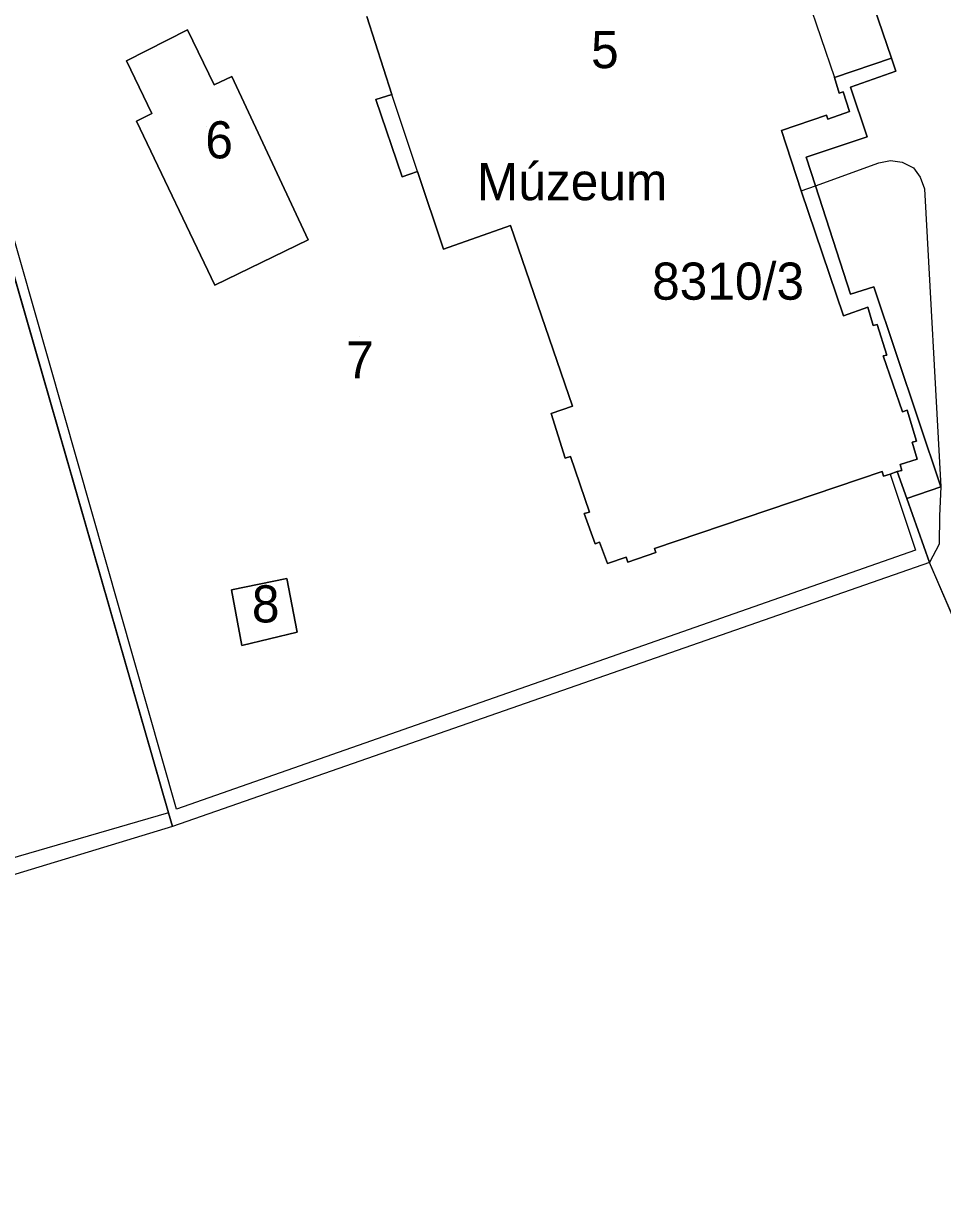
# Model space of a CAD drawing. Extents: x -264070 to -262271, y -1238894 to -1238141.
# Drawn here: x -263128.8 to -263079.3, y -1238867.6 to -1238805.1 of the extents above; entities that cross this region are included whole.
import ezdxf

# ---------------------------------------------------------------- set-up
doc = ezdxf.new("R2010")
doc.units = 0
for name, color, linetype in [('body_kn', 7, 'Continuous'), ('katuz_linie', 7, 'Continuous'), ('kladpar_druhypozemkov', 7, 'Continuous'), ('kladpar_hranice', 7, 'Continuous'), ('kladpar_parcelnecisla', 7, 'Continuous'), ('kladpar_plochy', 7, 'Continuous'), ('kladpar_sipky', 7, 'Continuous'), ('linie', 7, 'Continuous'), ('popisy', 7, 'Continuous'), ('zappar_hrandruhpozemk', 7, 'Continuous'), ('zuob_linie', 7, 'Continuous'), ('zuob_plochy', 7, 'Continuous')]:
    doc.layers.add(name, color=color, linetype=linetype)

msp = doc.modelspace()

# ---------------------------------------------------------------- linework, layer by layer
at = {"layer": 'body_kn'}
for p, q in [((-263119.92, -1238805.48), (-263119.92, -1238805.48)), ((-263123.2, -1238807.14), (-263123.2, -1238807.14)), ((-263082.02, -1238807), (-263082.02, -1238807)), ((-263117.53, -1238807.99), (-263117.53, -1238807.99)), ((-263117.53, -1238807.99), (-263117.53, -1238807.99)), ((-263085.09, -1238808.04), (-263085.09, -1238808.04)), ((-263081.79, -1238807.71), (-263081.79, -1238807.71)), ((-263118.48, -1238808.43), (-263118.48, -1238808.43)), ((-263084.22, -1238808.57), (-263084.22, -1238808.57)), ((-263109.77, -1238809.22), (-263109.77, -1238809.22)), ((-263108.92, -1238808.96), (-263108.92, -1238808.96)), ((-263084.83, -1238808.89), (-263084.83, -1238808.89)), ((-263084.62, -1238808.82), (-263084.62, -1238808.82)), ((-263121.84, -1238809.98), (-263121.84, -1238809.98)), ((-263084.28, -1238809.87), (-263084.28, -1238809.87)), ((-263122.67, -1238810.4), (-263122.67, -1238810.4)), ((-263085.52, -1238810.08), (-263085.52, -1238810.08)), ((-263085.52, -1238810.08), (-263085.52, -1238810.08)), ((-263085.45, -1238810.28), (-263085.45, -1238810.28)), ((-263087.94, -1238810.9), (-263087.94, -1238810.9)), ((-263083.33, -1238811.23), (-263083.33, -1238811.23)), ((-263086.62, -1238812.33), (-263086.62, -1238812.33)), ((-263107.53, -1238813.1), (-263107.53, -1238813.1)), ((-263107.53, -1238813.1), (-263107.53, -1238813.1)), ((-263082.71, -1238812.64), (-263082.71, -1238812.64)), ((-263082.08, -1238812.52), (-263082.08, -1238812.52)), ((-263081.45, -1238812.61), (-263081.45, -1238812.61)), ((-263080.84, -1238812.9), (-263080.84, -1238812.9)), ((-263108.36, -1238813.4), (-263108.36, -1238813.4)), ((-263080.47, -1238813.41), (-263080.47, -1238813.41)), ((-263086.88, -1238814.15), (-263086.88, -1238814.15)), ((-263086.88, -1238814.15), (-263086.88, -1238814.15)), ((-263086.11, -1238813.88), (-263086.11, -1238813.88)), ((-263086.11, -1238813.88), (-263086.11, -1238813.88)), ((-263080.24, -1238814.04), (-263080.24, -1238814.04)), ((-263102.53, -1238816.01), (-263102.53, -1238816.01)), ((-263113.43, -1238816.79), (-263113.43, -1238816.79)), ((-263106.14, -1238817.28), (-263106.14, -1238817.28)), ((-263118.45, -1238819.22), (-263118.45, -1238819.22)), ((-263082.97, -1238819.32), (-263082.97, -1238819.32)), ((-263084.22, -1238819.72), (-263084.22, -1238819.72)), ((-263083.3, -1238820.41), (-263083.3, -1238820.41)), ((-263084.6, -1238820.88), (-263084.6, -1238820.88)), ((-263083, -1238821.4), (-263083, -1238821.4)), ((-263082.8, -1238821.35), (-263082.8, -1238821.35)), ((-263082.46, -1238823.04), (-263082.46, -1238823.04)), ((-263082.27, -1238823), (-263082.27, -1238823)), ((-263100.34, -1238826.14), (-263100.34, -1238826.14)), ((-263099.19, -1238825.74), (-263099.19, -1238825.74)), ((-263081.42, -1238826.04), (-263081.42, -1238826.04)), ((-263081.17, -1238825.96), (-263081.17, -1238825.96)), ((-263080.9, -1238827.68), (-263080.9, -1238827.68)), ((-263080.68, -1238827.62), (-263080.68, -1238827.62)), ((-263099.59, -1238828.55), (-263099.59, -1238828.55)), ((-263099.3, -1238828.46), (-263099.3, -1238828.46)), ((-263080.64, -1238828.6), (-263080.64, -1238828.6)), ((-263082.53, -1238829.26), (-263082.53, -1238829.26)), ((-263081.71, -1238829.27), (-263081.71, -1238829.27)), ((-263081.56, -1238828.88), (-263081.56, -1238828.88)), ((-263081.47, -1238829.2), (-263081.47, -1238829.2)), ((-263082.45, -1238829.52), (-263082.45, -1238829.52)), ((-263082.1, -1238829.4), (-263082.1, -1238829.4)), ((-263082.1, -1238829.4), (-263082.1, -1238829.4)), ((-263079.37, -1238830.09), (-263079.37, -1238830.09)), ((-263081.2, -1238830.72), (-263081.2, -1238830.72)), ((-263098.57, -1238831.53), (-263098.57, -1238831.53)), ((-263098.28, -1238831.45), (-263098.28, -1238831.45)), ((-263079.43, -1238831.64), (-263079.43, -1238831.64)), ((-263097.73, -1238833.07), (-263097.73, -1238833.07)), ((-263097.98, -1238833.16), (-263097.98, -1238833.16)), ((-263094.78, -1238833.4), (-263094.78, -1238833.4)), ((-263094.71, -1238833.63), (-263094.71, -1238833.63)), ((-263080.72, -1238833.49), (-263080.72, -1238833.49)), ((-263079.46, -1238833.17), (-263079.46, -1238833.17)), ((-263097.3, -1238834.21), (-263097.3, -1238834.21)), ((-263096.3, -1238833.88), (-263096.3, -1238833.88)), ((-263096.22, -1238834.15), (-263096.22, -1238834.15)), ((-263079.97, -1238834.16), (-263079.97, -1238834.16)), ((-263114.57, -1238835.03), (-263114.57, -1238835.03)), ((-263114.57, -1238835.03), (-263114.57, -1238835.03)), ((-263117.55, -1238835.63), (-263117.55, -1238835.63)), ((-263114.02, -1238837.91), (-263114.02, -1238837.91)), ((-263117, -1238838.63), (-263117, -1238838.63)), ((-263120.5, -1238847.44), (-263120.5, -1238847.44)), ((-263120.94, -1238847.64), (-263120.94, -1238847.64)), ((-263120.94, -1238847.64), (-263120.94, -1238847.64)), ((-263120.72, -1238848.38), (-263120.72, -1238848.38))]:
    msp.add_line(p, q, dxfattribs=at)
at = {"layer": 'katuz_linie'}
msp.add_lwpolyline([(-263076.79, -1238841.54), (-263079.97, -1238834.16), (-263120.72, -1238848.38), (-263183.95, -1238867.62)], dxfattribs=at)
at = {"layer": 'kladpar_druhypozemkov'}
for p, q in [((-263118.88, -1238810.66), (-263118.88, -1238810.66)), ((-263086.99, -1238812.17), (-263086.99, -1238812.17)), ((-263110.66, -1238821.97), (-263110.66, -1238821.97)), ((-263115.49, -1238836), (-263115.49, -1238836))]:
    msp.add_line(p, q, dxfattribs=at)
at = {"layer": 'kladpar_hranice'}
for points in [[(-263079.37, -1238830.09), (-263082.97, -1238819.32), (-263084.22, -1238819.72), (-263086.11, -1238813.88), (-263086.62, -1238812.33), (-263083.33, -1238811.23), (-263084.22, -1238808.57), (-263081.79, -1238807.71), (-263082.02, -1238807), (-263085.12, -1238797.91), (-263085.28, -1238797.44), (-263087.86, -1238798.3), (-263088.48, -1238796.46), (-263091.48, -1238797.49), (-263093.81, -1238790.07), (-263092.22, -1238789.59), (-263095.56, -1238779.24), (-263098.75, -1238780.31), (-263100.32, -1238776.32), (-263101.18, -1238774.02), (-263101.28, -1238773.8), (-263102, -1238772.31), (-263101.19, -1238772.06), (-263102.2, -1238766.93)], [(-263135.65, -1238796.53), (-263135.5, -1238797.03), (-263120.94, -1238847.64), (-263120.72, -1238848.38), (-263183.95, -1238867.62), (-263184.24, -1238867.36), (-263186.27, -1238866.06), (-263193.99, -1238842.51), (-263187.54, -1238840.14), (-263192.11, -1238828.83), (-263195.56, -1238820.6), (-263177.48, -1238813.26), (-263171.91, -1238810.99), (-263161.5, -1238806.77), (-263135.65, -1238796.53)], [(-263110.27, -1238804.76), (-263108.92, -1238808.96), (-263109.77, -1238809.22), (-263108.36, -1238813.4), (-263107.53, -1238813.1), (-263106.14, -1238817.28), (-263102.53, -1238816.01), (-263099.19, -1238825.74), (-263100.34, -1238826.14), (-263099.59, -1238828.55), (-263099.3, -1238828.46), (-263098.28, -1238831.45), (-263098.57, -1238831.53), (-263097.98, -1238833.16), (-263097.73, -1238833.07), (-263097.3, -1238834.21), (-263096.3, -1238833.88), (-263096.22, -1238834.15), (-263094.71, -1238833.63), (-263094.78, -1238833.4), (-263082.53, -1238829.26), (-263082.45, -1238829.52), (-263082.1, -1238829.4), (-263081.71, -1238829.27), (-263081.2, -1238830.72), (-263079.97, -1238834.16), (-263120.72, -1238848.38), (-263120.94, -1238847.64), (-263135.5, -1238797.03)], [(-263085.12, -1238797.91), (-263082.02, -1238807), (-263085.09, -1238808.04), (-263084.83, -1238808.89), (-263084.62, -1238808.82), (-263084.28, -1238809.87), (-263085.45, -1238810.28), (-263085.52, -1238810.08), (-263087.94, -1238810.9), (-263086.88, -1238814.15), (-263084.6, -1238820.88), (-263083.3, -1238820.41), (-263083, -1238821.4), (-263082.8, -1238821.35), (-263082.27, -1238823), (-263082.46, -1238823.04), (-263081.42, -1238826.04), (-263081.17, -1238825.96), (-263080.68, -1238827.62), (-263080.9, -1238827.68), (-263080.64, -1238828.6), (-263081.56, -1238828.88), (-263081.47, -1238829.2), (-263081.71, -1238829.27), (-263082.1, -1238829.4), (-263082.45, -1238829.52), (-263082.53, -1238829.26), (-263094.78, -1238833.4), (-263094.71, -1238833.63), (-263096.22, -1238834.15), (-263096.3, -1238833.88), (-263097.3, -1238834.21), (-263097.73, -1238833.07), (-263097.98, -1238833.16), (-263098.57, -1238831.53), (-263098.28, -1238831.45), (-263099.3, -1238828.46), (-263099.59, -1238828.55), (-263100.34, -1238826.14), (-263099.19, -1238825.74), (-263102.53, -1238816.01), (-263106.14, -1238817.28), (-263107.53, -1238813.1), (-263108.36, -1238813.4), (-263109.77, -1238809.22), (-263108.92, -1238808.96), (-263110.27, -1238804.76)], [(-263113.43, -1238816.79), (-263117.53, -1238807.99), (-263118.48, -1238808.43), (-263119.92, -1238805.48), (-263123.2, -1238807.14), (-263121.84, -1238809.98), (-263122.67, -1238810.4), (-263118.45, -1238819.22), (-263113.43, -1238816.79)], [(-263117.53, -1238807.99), (-263113.43, -1238816.79), (-263118.45, -1238819.22), (-263122.67, -1238810.4), (-263121.84, -1238809.98), (-263123.2, -1238807.14), (-263119.92, -1238805.48), (-263118.48, -1238808.43), (-263117.53, -1238807.99)], [(-263085.52, -1238810.08), (-263085.45, -1238810.28), (-263084.28, -1238809.87), (-263084.62, -1238808.82), (-263084.83, -1238808.89), (-263085.09, -1238808.04), (-263082.02, -1238807), (-263081.79, -1238807.71), (-263084.22, -1238808.57), (-263083.33, -1238811.23), (-263086.62, -1238812.33), (-263086.11, -1238813.88), (-263084.22, -1238819.72), (-263082.97, -1238819.32), (-263079.37, -1238830.09), (-263081.2, -1238830.72), (-263081.71, -1238829.27), (-263081.47, -1238829.2), (-263081.56, -1238828.88), (-263080.64, -1238828.6), (-263080.9, -1238827.68), (-263080.68, -1238827.62), (-263081.17, -1238825.96), (-263081.42, -1238826.04), (-263082.46, -1238823.04), (-263082.27, -1238823), (-263082.8, -1238821.35), (-263083, -1238821.4), (-263083.3, -1238820.41), (-263084.6, -1238820.88), (-263086.88, -1238814.15), (-263087.94, -1238810.9), (-263085.52, -1238810.08)], [(-263076.79, -1238841.54), (-263079.97, -1238834.16), (-263081.2, -1238830.72), (-263079.37, -1238830.09)], [(-263114.57, -1238835.03), (-263114.02, -1238837.91), (-263117, -1238838.63), (-263117.55, -1238835.63), (-263114.57, -1238835.03)], [(-263114.02, -1238837.91), (-263114.57, -1238835.03), (-263117.55, -1238835.63), (-263117, -1238838.63), (-263114.02, -1238837.91)]]:
    msp.add_lwpolyline(points, dxfattribs=at)
at = {"layer": 'kladpar_plochy'}
for p, q in [((-263120.94, -1238847.64), (-263135.5, -1238797.03)), ((-263082.02, -1238807), (-263085.12, -1238797.91)), ((-263110.27, -1238804.76), (-263108.92, -1238808.96)), ((-263119.92, -1238805.48), (-263123.2, -1238807.14)), ((-263118.48, -1238808.43), (-263119.92, -1238805.48)), ((-263123.2, -1238807.14), (-263121.84, -1238809.98)), ((-263081.79, -1238807.71), (-263082.02, -1238807)), ((-263117.53, -1238807.99), (-263118.48, -1238808.43)), ((-263113.43, -1238816.79), (-263117.53, -1238807.99)), ((-263084.22, -1238808.57), (-263081.79, -1238807.71)), ((-263083.33, -1238811.23), (-263084.22, -1238808.57)), ((-263108.92, -1238808.96), (-263109.77, -1238809.22)), ((-263109.77, -1238809.22), (-263108.36, -1238813.4)), ((-263121.84, -1238809.98), (-263122.67, -1238810.4)), ((-263122.67, -1238810.4), (-263118.45, -1238819.22)), ((-263086.62, -1238812.33), (-263083.33, -1238811.23)), ((-263086.11, -1238813.88), (-263086.62, -1238812.33)), ((-263108.36, -1238813.4), (-263107.53, -1238813.1)), ((-263107.53, -1238813.1), (-263106.14, -1238817.28)), ((-263084.22, -1238819.72), (-263086.11, -1238813.88)), ((-263106.14, -1238817.28), (-263102.53, -1238816.01)), ((-263102.53, -1238816.01), (-263099.19, -1238825.74)), ((-263118.45, -1238819.22), (-263113.43, -1238816.79)), ((-263082.97, -1238819.32), (-263084.22, -1238819.72)), ((-263079.37, -1238830.09), (-263082.97, -1238819.32)), ((-263099.19, -1238825.74), (-263100.34, -1238826.14)), ((-263100.34, -1238826.14), (-263099.59, -1238828.55)), ((-263099.59, -1238828.55), (-263099.3, -1238828.46)), ((-263099.3, -1238828.46), (-263098.28, -1238831.45)), ((-263094.78, -1238833.4), (-263082.53, -1238829.26)), ((-263082.53, -1238829.26), (-263082.45, -1238829.52)), ((-263082.1, -1238829.4), (-263081.71, -1238829.27)), ((-263081.71, -1238829.27), (-263081.2, -1238830.72)), ((-263082.45, -1238829.52), (-263082.1, -1238829.4)), ((-263081.2, -1238830.72), (-263079.37, -1238830.09)), ((-263081.2, -1238830.72), (-263079.97, -1238834.16)), ((-263079.97, -1238834.16), (-263081.2, -1238830.72)), ((-263098.28, -1238831.45), (-263098.57, -1238831.53)), ((-263098.57, -1238831.53), (-263097.98, -1238833.16)), ((-263097.98, -1238833.16), (-263097.73, -1238833.07)), ((-263097.73, -1238833.07), (-263097.3, -1238834.21)), ((-263096.22, -1238834.15), (-263094.71, -1238833.63)), ((-263094.71, -1238833.63), (-263094.78, -1238833.4)), ((-263079.97, -1238834.16), (-263120.72, -1238848.38)), ((-263097.3, -1238834.21), (-263096.3, -1238833.88)), ((-263096.3, -1238833.88), (-263096.22, -1238834.15)), ((-263076.79, -1238841.54), (-263079.97, -1238834.16)), ((-263114.57, -1238835.03), (-263117.55, -1238835.63)), ((-263114.02, -1238837.91), (-263114.57, -1238835.03)), ((-263117.55, -1238835.63), (-263117, -1238838.63)), ((-263117, -1238838.63), (-263114.02, -1238837.91)), ((-263120.72, -1238848.38), (-263120.94, -1238847.64))]:
    msp.add_line(p, q, dxfattribs=at)
for points in [[(-263135.65, -1238796.53), (-263135.5, -1238797.03), (-263120.94, -1238847.64), (-263120.72, -1238848.38), (-263183.95, -1238867.62), (-263184.24, -1238867.36), (-263186.27, -1238866.06), (-263193.99, -1238842.51), (-263187.54, -1238840.14), (-263192.11, -1238828.83), (-263195.56, -1238820.6), (-263177.48, -1238813.26), (-263171.91, -1238810.99), (-263161.5, -1238806.77)], [(-263117.53, -1238807.99), (-263113.43, -1238816.79), (-263118.45, -1238819.22), (-263122.67, -1238810.4), (-263121.84, -1238809.98), (-263123.2, -1238807.14), (-263119.92, -1238805.48), (-263118.48, -1238808.43)], [(-263085.52, -1238810.08), (-263085.45, -1238810.28), (-263084.28, -1238809.87), (-263084.62, -1238808.82), (-263084.83, -1238808.89), (-263085.09, -1238808.04), (-263082.02, -1238807), (-263081.79, -1238807.71), (-263084.22, -1238808.57), (-263083.33, -1238811.23), (-263086.62, -1238812.33), (-263086.11, -1238813.88), (-263084.22, -1238819.72), (-263082.97, -1238819.32), (-263079.37, -1238830.09), (-263081.2, -1238830.72), (-263081.71, -1238829.27), (-263081.47, -1238829.2), (-263081.56, -1238828.88), (-263080.64, -1238828.6), (-263080.9, -1238827.68), (-263080.68, -1238827.62), (-263081.17, -1238825.96), (-263081.42, -1238826.04), (-263082.46, -1238823.04), (-263082.27, -1238823), (-263082.8, -1238821.35), (-263083, -1238821.4), (-263083.3, -1238820.41), (-263084.6, -1238820.88), (-263086.88, -1238814.15), (-263087.94, -1238810.9)], [(-263114.57, -1238835.03), (-263114.02, -1238837.91), (-263117, -1238838.63), (-263117.55, -1238835.63)]]:
    msp.add_lwpolyline(points, close=True, dxfattribs=at)
msp.add_lwpolyline([(-263085.12, -1238797.91), (-263082.02, -1238807), (-263085.09, -1238808.04), (-263084.83, -1238808.89), (-263084.62, -1238808.82), (-263084.28, -1238809.87), (-263085.45, -1238810.28), (-263085.52, -1238810.08), (-263087.94, -1238810.9), (-263086.88, -1238814.15), (-263084.6, -1238820.88), (-263083.3, -1238820.41), (-263083, -1238821.4), (-263082.8, -1238821.35), (-263082.27, -1238823), (-263082.46, -1238823.04), (-263081.42, -1238826.04), (-263081.17, -1238825.96), (-263080.68, -1238827.62), (-263080.9, -1238827.68), (-263080.64, -1238828.6), (-263081.56, -1238828.88), (-263081.47, -1238829.2), (-263081.71, -1238829.27), (-263082.1, -1238829.4), (-263082.45, -1238829.52), (-263082.53, -1238829.26), (-263094.78, -1238833.4), (-263094.71, -1238833.63), (-263096.22, -1238834.15), (-263096.3, -1238833.88), (-263097.3, -1238834.21), (-263097.73, -1238833.07), (-263097.98, -1238833.16), (-263098.57, -1238831.53), (-263098.28, -1238831.45), (-263099.3, -1238828.46), (-263099.59, -1238828.55), (-263100.34, -1238826.14), (-263099.19, -1238825.74), (-263102.53, -1238816.01), (-263106.14, -1238817.28), (-263107.53, -1238813.1), (-263108.36, -1238813.4), (-263109.77, -1238809.22), (-263108.92, -1238808.96), (-263110.27, -1238804.76)], dxfattribs=at)
at = {"layer": 'kladpar_sipky'}
msp.add_line((-263085.66, -1238816.94), (-263085.66, -1238816.94), dxfattribs=at)
at = {"layer": 'linie'}
msp.add_lwpolyline([(-263076.79, -1238841.54), (-263079.97, -1238834.16), (-263120.72, -1238848.38), (-263183.95, -1238867.62)], dxfattribs=at)
at = {"layer": 'zappar_hrandruhpozemk'}
for p, q in [((-263088.22, -1238798.88), (-263085.09, -1238808.04)), ((-263107.53, -1238813.1), (-263108.92, -1238808.96)), ((-263086.88, -1238814.15), (-263086.11, -1238813.88)), ((-263082.1, -1238829.4), (-263080.72, -1238833.49)), ((-263120.94, -1238847.64), (-263153.7, -1238857.16))]:
    msp.add_line(p, q, dxfattribs=at)
for points in [[(-263080.72, -1238833.49), (-263120.5, -1238847.44), (-263136.55, -1238791.13)], [(-263086.11, -1238813.88), (-263082.71, -1238812.64), (-263082.08, -1238812.52), (-263081.45, -1238812.61), (-263080.84, -1238812.9), (-263080.47, -1238813.41), (-263080.24, -1238814.04)], [(-263080.24, -1238814.04), (-263079.37, -1238830.09), (-263079.43, -1238831.64)], [(-263079.43, -1238831.64), (-263079.46, -1238833.17), (-263079.97, -1238834.16)]]:
    msp.add_lwpolyline(points, dxfattribs=at)
at = {"layer": 'zuob_linie'}
msp.add_lwpolyline([(-263076.79, -1238841.54), (-263079.97, -1238834.16), (-263120.72, -1238848.38), (-263183.95, -1238867.62)], dxfattribs=at)
at = {"layer": 'zuob_plochy'}
msp.add_lwpolyline([(-263076.79, -1238841.54), (-263079.97, -1238834.16), (-263120.72, -1238848.38), (-263183.95, -1238867.62)], dxfattribs=at)

# ---------------------------------------------------------------- texts
at = {"layer": 'kladpar_parcelnecisla'}
for s, p in [('5', (-263098.192, -1238807.54)), ('6', (-263118.957, -1238812.4)), ('8310/3', (-263094.908, -1238820.01)), ('7', (-263111.38, -1238824.25)), ('8', (-263116.451, -1238837.39))]:
    msp.add_text(s, height=2, dxfattribs=at).set_placement(p)
at = {"layer": 'popisy'}
msp.add_text('Múzeum', height=2, dxfattribs=at).set_placement((-263104.341, -1238814.65))

doc.saveas('drawing.dxf')
